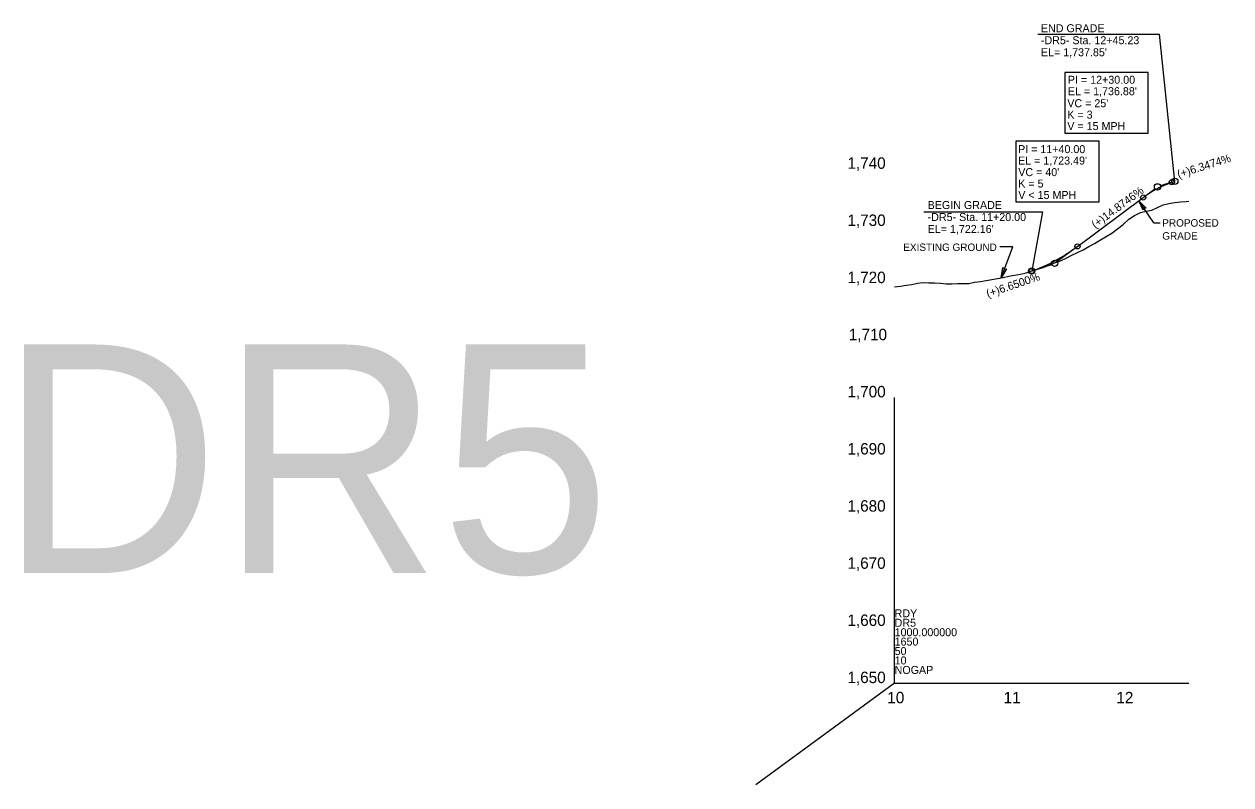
# Model space of a CAD drawing. Extents: x 498575 to 532350, y 405181 to 484585.
# Drawn here: x 526522 to 527578, y 471855 to 472520 of the extents above; entities that cross this region are included whole.
import ezdxf

# ---------------------------------------------------------------- set-up
doc = ezdxf.new("R2010")
doc.units = 0
for name, color, linetype in [('Exist Profile Cell', 7, 'Continuous'), ('Exist Vertical Profile Ground Line', 7, 'Continuous'), ('Exist Vertical Profile Horizontal Axis Label Major', 7, 'Continuous'), ('Exist Vertical Profile Vertical Axis Label', 7, 'Continuous'), ('Prop Grid Mask', 7, 'Continuous'), ('Prop PFL Text', 7, 'Continuous'), ('Prop Vertical Profile Curve Label', 7, 'Continuous'), ('Prop Vertical Profile Grade', 7, 'Continuous'), ('Prop Vertical Profile Grade Label', 7, 'Continuous'), ('Prop VPI Label', 7, 'Continuous'), ('Scratch_Level_5', 7, 'Continuous'), ('Scratch_Level_7', 7, 'Continuous')]:
    doc.layers.add(name, color=color, linetype=linetype)

msp = doc.modelspace()

# ---------------------------------------------------------------- linework, layer by layer
at = {"layer": 'Exist Profile Cell'}
for q in [(527283.8, 472193.7), (527541.1, 471943.7), (527283.8, 471943.7)]:
    msp.add_line((527283.8, 471943.7), q, dxfattribs=at)
at = {"layer": 'Exist Vertical Profile Ground Line'}
msp.add_lwpolyline([(527283.8, 472290.5), (527288.8, 472291.3), (527293.8, 472292.1), (527298.8, 472292.8), (527303.8, 472293.7), (527308.8, 472294.3), (527313.8, 472294.2), (527318.8, 472294.1), (527323.8, 472293.7), (527328.8, 472293.3), (527333.8, 472293.2), (527338.8, 472293.5), (527343.8, 472293.5), (527348.8, 472293.6), (527353.8, 472294.6), (527358.8, 472295.2), (527363.8, 472296.2), (527368.8, 472297), (527373.8, 472298), (527378.8, 472298.8), (527383.8, 472299.9), (527388.8, 472300.9), (527393.8, 472301.8), (527398.8, 472302.8), (527403.8, 472304.5), (527408.8, 472306.2), (527413.8, 472307.6), (527418.8, 472309.6), (527423.8, 472311.5), (527428.8, 472313.4), (527433.8, 472315.7), (527438.8, 472318.2), (527443.8, 472320.6), (527448.8, 472323.1), (527453.8, 472325.8), (527458.8, 472328.6), (527463.8, 472331.7), (527468.8, 472334.7), (527473.8, 472337.7), (527478.8, 472341.3), (527483.8, 472345.1), (527488.8, 472349.7), (527493.8, 472353), (527498.8, 472355.8), (527503.8, 472356.7), (527508.8, 472357.7), (527513.8, 472360.1), (527518.8, 472362.5), (527523.8, 472363.4), (527528.8, 472364.4), (527533.8, 472364.9), (527538.8, 472365.3), (527541.1, 472365.5)], dxfattribs=at)
at = {"layer": 'Prop Grid Mask'}
for points in [[(527432.7, 472425.2), (527505.7, 472425.2), (527505.7, 472478.3), (527432.7, 472478.3)], [(527389.9, 472364.9), (527462.9, 472364.9), (527462.9, 472418), (527389.9, 472418)]]:
    msp.add_lwpolyline(points, close=True, dxfattribs=at)
at = {"layer": 'Prop PFL Text'}
for p, q in [((527510.6, 472346.6), (527497.5, 472365.9)), ((527510.6, 472346.6), (527516.1, 472346.6)), ((527387.1, 472325.7), (527376, 472325.7)), ((527377.1, 472298.6), (527387.1, 472325.7))]:
    msp.add_line(p, q, dxfattribs=at)
for points in [[(527501.2, 472357.6), (527497.5, 472365.9), (527503.9, 472359.4), (527501.9, 472359.4)], [(527381.6, 472306.5), (527377.1, 472298.6), (527378.6, 472307.6), (527379.8, 472306)]]:
    msp.add_lwpolyline(points, close=True, dxfattribs=at)
at = {"layer": 'Prop Vertical Profile Curve Label'}
for centre in [(527526.3, 472382.1), (527501.3, 472368.8), (527443.8, 472326), (527403.8, 472304.5)]:
    msp.add_circle(centre, 2.25, dxfattribs=at)
at = {"layer": 'Prop Vertical Profile Grade'}
for p, q in [((527526.3, 472382.1), (527529, 472382.9)), ((527443.8, 472326), (527501.3, 472368.8))]:
    msp.add_line(p, q, dxfattribs=at)
for points in [[(527501.3, 472368.8), (527501.8, 472369.2), (527502.3, 472369.5), (527502.8, 472369.9), (527503.3, 472370.2), (527503.8, 472370.6), (527504.3, 472370.9), (527504.8, 472371.3), (527505.3, 472371.6), (527505.8, 472372), (527506.3, 472372.3), (527506.8, 472372.6), (527507.3, 472372.9), (527507.8, 472373.3), (527508.3, 472373.6), (527508.8, 472373.9), (527509.3, 472374.2), (527509.8, 472374.5), (527510.3, 472374.8), (527510.8, 472375.1), (527511.3, 472375.4), (527511.8, 472375.7), (527512.3, 472375.9), (527512.8, 472376.2), (527513.3, 472376.5), (527513.8, 472376.8), (527514.3, 472377), (527514.8, 472377.3), (527515.3, 472377.5), (527515.8, 472377.8), (527516.3, 472378), (527516.8, 472378.3), (527517.3, 472378.5), (527517.8, 472378.7), (527518.3, 472379), (527518.8, 472379.2), (527519.3, 472379.4), (527519.8, 472379.6), (527520.3, 472379.8), (527520.8, 472380.1), (527521.3, 472380.3), (527521.8, 472380.5), (527522.3, 472380.6), (527522.8, 472380.8), (527523.3, 472381), (527523.8, 472381.2), (527524.3, 472381.4), (527524.8, 472381.6), (527525.3, 472381.7), (527525.8, 472381.9), (527526.3, 472382.1)], [(527403.8, 472304.5), (527404.6, 472304.8), (527405.4, 472305), (527406.2, 472305.3), (527407, 472305.6), (527407.8, 472305.9), (527408.6, 472306.2), (527409.4, 472306.5), (527410.2, 472306.8), (527411, 472307.2), (527411.8, 472307.5), (527412.6, 472307.8), (527413.4, 472308.2), (527414.2, 472308.5), (527415, 472308.9), (527415.8, 472309.2), (527416.6, 472309.6), (527417.4, 472310), (527418.2, 472310.4), (527419, 472310.7), (527419.8, 472311.1), (527420.6, 472311.5), (527421.4, 472311.9), (527422.2, 472312.4), (527423, 472312.8), (527423.8, 472313.2), (527424.6, 472313.6), (527425.4, 472314.1), (527426.2, 472314.5), (527427, 472315), (527427.8, 472315.4), (527428.6, 472315.9), (527429.4, 472316.4), (527430.2, 472316.9), (527431, 472317.3), (527431.8, 472317.8), (527432.6, 472318.3), (527433.4, 472318.8), (527434.2, 472319.4), (527435, 472319.9), (527435.8, 472320.4), (527436.6, 472320.9), (527437.4, 472321.5), (527438.2, 472322), (527439, 472322.6), (527439.8, 472323.1), (527440.6, 472323.7), (527441.4, 472324.3), (527442.2, 472324.8), (527443, 472325.4), (527443.8, 472326)]]:
    msp.add_spline(points, degree=3, dxfattribs=at)
at = {"layer": 'Prop VPI Label'}
for p, q in [((527409.1, 472511.7), (527515.7, 472511.7)), ((527529, 472382.9), (527515.7, 472511.7)), ((527501.3, 472368.8), (527511.6, 472376.4)), ((527526.3, 472382.1), (527516.4, 472378.9)), ((527309.4, 472356.1), (527413.1, 472356.1)), ((527413.1, 472356.1), (527403.8, 472304.5)), ((527443.8, 472326), (527426, 472312.8)), ((527403.8, 472304.5), (527421.2, 472310.3))]:
    msp.add_line(p, q, dxfattribs=at)
for centre in [(527529, 472382.9), (527513.8, 472378.1), (527423.8, 472311.2), (527403.8, 472304.5)]:
    msp.add_circle(centre, 2.75, dxfattribs=at)
at = {"layer": 'Scratch_Level_5'}
msp.add_line((527283.8, 471943.7), (527162.3, 471854.8), dxfattribs=at)

# ---------------------------------------------------------------- texts
at = {"layer": 'Exist Profile Cell'}
for s, p in [('RDY', (527283.8, 472001.4)), ('DR5', (527283.8, 471993.2)), ('1000.000000', (527283.8, 471984.9)), ('1650', (527283.8, 471976.7)), ('50', (527283.8, 471968.4)), ('10', (527283.8, 471960.2)), ('NOGAP', (527283.8, 471951.9))]:
    msp.add_text(s, height=7, dxfattribs=at).set_placement(p)
at = {"layer": 'Exist Vertical Profile Horizontal Axis Label Major'}
for s, p in [('10', (527277.4, 471926.2)), ('11', (527379.2, 471926.2)), ('12', (527477.8, 471926.2))]:
    msp.add_text(s, height=10, dxfattribs=at).set_placement(p)
at = {"layer": 'Exist Vertical Profile Vertical Axis Label'}
for s, p in [('1,740', (527242.5, 472393.9)), ('1,730', (527242.5, 472343.9)), ('1,720', (527242.5, 472293.9)), ('1,710', (527243.7, 472243.9)), ('1,700', (527242.5, 472193.9)), ('1,690', (527242.5, 472143.9)), ('1,680', (527242.5, 472093.9)), ('1,670', (527242.5, 472043.9)), ('1,660', (527242.5, 471993.9)), ('1,650', (527242.5, 471943.9))]:
    msp.add_text(s, height=10, dxfattribs=at).set_placement(p)
at = {"layer": 'Prop PFL Text'}
for s, height, p in [('PROPOSED', 6.52, (527518, 472343.3)), ('GRADE', 6.52, (527518, 472331.9)), ('EXISTING GROUND', 6.516, (527291.4, 472322))]:
    msp.add_text(s, height=height, dxfattribs=at).set_placement(p)
at = {"layer": 'Prop Vertical Profile Curve Label'}
for s, p in [('V = 15 MPH ', (527434.9, 472427.8)), ("VC = 40'", (527392, 472387.5)), ('K = 5', (527392, 472377.5)), ('V < 15 MPH ', (527392, 472367.5))]:
    msp.add_text(s, height=7, dxfattribs=at).set_placement(p)
at = {"layer": 'Prop Vertical Profile Grade Label'}
for s, rotation, p in [('(+)6.3474%', 17.6078, (527532.3, 472385.6)), ('(+)14.8746%', 36.6392, (527459.3, 472341.3)), ('(+)6.6500%', 18.392, (527365.4, 472281.2))]:
    msp.add_text(s, height=7, rotation=rotation, dxfattribs=at).set_placement(p)
at = {"layer": 'Prop VPI Label'}
for s, p in [('END GRADE', (527411.8, 472513.4)), ('-DR5- Sta. 12+45.23', (527411.8, 472502.9)), ("EL= 1,737.85'", (527411.8, 472492.4)), ('PI = 12+30.00', (527435.4, 472468.3)), ("EL = 1,736.88'", (527435.4, 472458.3)), ("VC = 25'", (527434.9, 472447.8)), ('K = 3', (527434.9, 472437.8)), ('PI = 11+40.00', (527391.8, 472407.6)), ("EL = 1,723.49'", (527391.8, 472397.6)), ('BEGIN GRADE', (527312.7, 472358.7)), ('-DR5- Sta. 11+20.00', (527312.7, 472348.2)), ("EL= 1,722.16'", (527312.7, 472337.7))]:
    msp.add_text(s, height=7, dxfattribs=at).set_placement(p)
at = {"layer": 'Scratch_Level_7'}
msp.add_text('DR5', height=200, dxfattribs=at).set_placement((526500.2, 472040.2))

doc.saveas('drawing.dxf')
